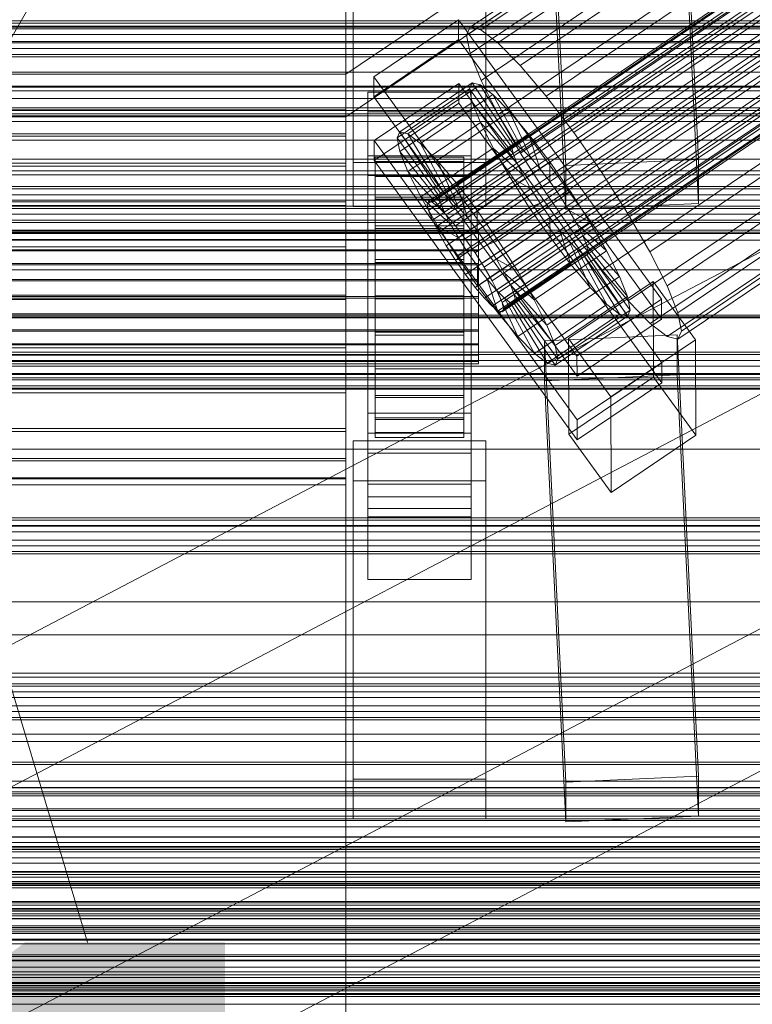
# Model space of a CAD drawing. Header units: millimetres. Extents: x -4738 to 65662, y -68080 to 6847.
# Tile 286 of 656: x 86 to 185, y -33858 to -33725. Entities that reach past the tile are written whole.
import ezdxf

# ---------------------------------------------------------------- set-up
doc = ezdxf.new("R2010")
doc.units = ezdxf.units.MM
for name, color, linetype, lineweight in [('COTAS_O', 1, 'Continuous', 0), ('COTAS_P', 1, 'Continuous', 0), ('frontal_briquetadora', 7, 'Continuous', 0), ('frontal_C01', 7, 'Continuous', 0), ('frontal_C02', 7, 'Continuous', 0), ('frontal_C03', 7, 'Continuous', 0), ('frontal_C10', 7, 'Continuous', 0), ('frontal_mezcladora', 7, 'Continuous', 0), ('frontal_secador', 7, 'Continuous', 0)]:
    doc.layers.add(name, color=color, linetype=linetype, lineweight=lineweight)
doc.dimstyles.new('R19_100', dxfattribs={"dimtxt": 250, "dimasz": 150, "dimexe": 150, "dimexo": 80, "dimgap": 100, "dimtad": 1, "dimtih": 1, "dimtoh": 1, "dimdsep": 46, "dimcen": 0.09, "dimadec": 0, "dimazin": 0, "dimtfac": 1, "dimtdec": 4, "dimtofl": 0, "dimtmove": 0, "dimatfit": 3, "dimfxl": 1, "dimtolj": 1, "dimtzin": 0, "dimarcsym": 0})

# ---------------------------------------------------------------- blocks, each defined once
blk = doc.blocks.new('DIM_R30_48')
at = {"layer": 'COTAS_O'}
for p, q in [((-1725, -33700), (-1575, -33655)), ((1725, -33700), (1575, -33655)), ((-1725, -34400), (-1725, -33700)), ((-1725, -33700), (1725, -33700)), ((-1725, -33700), (-1575, -33745)), ((1725, -33700), (1575, -33745)), ((1725, -34400), (1725, -33700))]:
    blk.add_line(p, q, dxfattribs=at)
blk.add_text('3450 O', height=250, dxfattribs=at).set_placement((0, -33600))
blk = doc.blocks.new('DIM_R30_49')
at = {"layer": 'COTAS_P'}
for p, q in [((-150, -32300), (550, -32300)), ((550, -32300), (505, -32450)), ((550, -34900), (550, -32300)), ((550, -32300), (595, -32450)), ((550, -34900), (505, -34750)), ((550, -34900), (595, -34750)), ((-150, -34900), (550, -34900))]:
    blk.add_line(p, q, dxfattribs=at)
blk.add_text('2600 P', height=250, rotation=90, dxfattribs=at).set_placement((450, -33600))
blk = doc.blocks.new('DIM_R30_51')
at = {"layer": 'COTAS_O'}
for p, q in [((-650, -33700), (50, -33700)), ((50, -33700), (5, -33850)), ((50, -34900), (50, -33700)), ((50, -33700), (95, -33850)), ((50, -34900), (5, -34750)), ((50, -34900), (95, -34750)), ((-650, -34900), (50, -34900))]:
    blk.add_line(p, q, dxfattribs=at)
blk.add_text('1200 O', height=250, rotation=90, dxfattribs=at).set_placement((-50, -34300))
blk = doc.blocks.new('DIM_R30_52')
at = {"layer": 'COTAS_O'}
for p, q in [((-650, -34200), (-500, -34155)), ((650, -34200), (500, -34155)), ((-650, -34900), (-650, -34200)), ((-650, -34200), (650, -34200)), ((-650, -34200), (-500, -34245)), ((650, -34200), (500, -34245)), ((650, -34900), (650, -34200))]:
    blk.add_line(p, q, dxfattribs=at)
blk.add_text('1300 O', height=250, dxfattribs=at).set_placement((0, -34100))

msp = doc.modelspace()

# ---------------------------------------------------------------- linework, layer by layer
at = {"layer": 'frontal_briquetadora'}
for p, q in [((200, -33765), (-160, -33765)), ((200, -33775.055), (-160, -33775.055)), ((200, -33808.326), (-160, -33808.326))]:
    msp.add_line(p, q, dxfattribs=at)
at = {"layer": 'frontal_C01'}
for p, q in [((130, -33732.352), (130, -33571.569)), ((130, -33577.349), (130, -33738.133)), ((146.872, -33726.005), (331.181, -33601.67)), ((148.32, -33726.355), (332.629, -33602.02)), ((146.383, -33727.095), (330.692, -33602.76)), ((150.629, -33728.12), (334.938, -33603.785)), ((141.045, -33749.975), (354.844, -33605.747)), ((141.218, -33749.589), (355.017, -33605.361)), ((141.731, -33749.713), (355.53, -33605.485)), ((142.549, -33750.338), (356.348, -33606.11)), ((146.887, -33729.55), (331.197, -33605.215)), ((141.224, -33750.845), (355.022, -33606.617)), ((143.617, -33751.423), (357.415, -33607.194)), ((153.641, -33731.18), (337.95, -33606.845)), ((141.742, -33752.14), (355.541, -33607.911)), ((144.861, -33752.892), (358.659, -33608.664)), ((148.35, -33733.203), (332.659, -33608.868)), ((142.565, -33753.77), (356.363, -33609.542)), ((359.995, -33610.418), (146.196, -33754.647)), ((143.635, -33755.626), (357.434, -33611.397)), ((157.152, -33735.327), (341.461, -33610.992)), ((147.533, -33756.566), (361.332, -33612.338)), ((144.881, -33757.58), (358.68, -33613.352)), ((148.779, -33758.52), (362.578, -33614.292)), ((150.672, -33737.804), (334.981, -33613.47)), ((146.218, -33759.5), (360.017, -33615.271)), ((147.554, -33761.254), (361.352, -33617.026)), ((149.85, -33760.376), (363.648, -33616.148)), ((345.231, -33615.943), (160.922, -33740.278)), ((150.672, -33762.007), (364.471, -33617.778)), ((148.798, -33762.723), (362.596, -33618.495)), ((149.865, -33763.808), (363.664, -33619.579)), ((151.191, -33763.301), (364.989, -33619.073)), ((153.694, -33743.041), (338.003, -33618.707)), ((150.683, -33764.433), (364.482, -33620.205)), ((151.196, -33764.557), (364.995, -33620.329)), ((151.369, -33764.171), (365.168, -33619.942)), ((164.693, -33745.696), (349.002, -33621.361)), ((157.211, -33748.557), (341.52, -33624.222)), ((168.21, -33751.211), (352.519, -33626.876)), ((160.982, -33753.975), (345.291, -33629.64)), ((171.232, -33756.448), (355.541, -33632.113)), ((164.752, -33758.926), (349.061, -33634.591)), ((173.554, -33761.05), (357.863, -33636.715)), ((168.263, -33763.073), (352.572, -33638.738)), ((175.016, -33764.703), (359.326, -33640.368)), ((171.275, -33766.133), (355.584, -33641.798)), ((173.584, -33767.898), (357.893, -33643.563)), ((175.521, -33767.158), (359.83, -33642.823)), ((175.032, -33768.247), (359.341, -33643.913)), ((228.298, -33666.04), (130, -33732.352)), ((130, -33738.133), (228.298, -33671.821)), ((133.809, -33732.72), (145.277, -33724.984)), ((145.277, -33724.984), (145.289, -33727.68)), ((145.277, -33724.984), (172.809, -33762.838)), ((146.383, -33727.095), (146.872, -33726.005)), ((146.872, -33726.005), (148.32, -33726.355)), ((148.32, -33726.355), (150.629, -33728.12)), ((145.289, -33727.68), (133.821, -33735.416)), ((172.821, -33765.534), (145.289, -33727.68)), ((146.887, -33729.55), (146.383, -33727.095)), ((150.629, -33728.12), (153.641, -33731.18)), ((148.35, -33733.203), (146.887, -33729.55)), ((153.641, -33731.18), (157.152, -33735.327)), ((130, -33732.352), (0, -33732.352)), ((130, -33994.965), (130, -33732.352)), ((133.821, -33735.416), (133.809, -33732.72)), ((161.341, -33770.574), (133.809, -33732.72)), ((150.672, -33737.804), (148.35, -33733.203)), ((133.847, -33741.348), (145.315, -33733.611)), ((136.948, -33740.984), (146.777, -33734.353)), ((137.313, -33740.169), (147.143, -33733.537)), ((138.396, -33740.43), (148.226, -33733.799)), ((145.315, -33733.611), (145.327, -33736.307)), ((145.315, -33733.611), (172.847, -33771.466)), ((147.143, -33733.537), (146.777, -33734.353)), ((146.777, -33734.353), (152.513, -33742.239)), ((146.777, -33734.353), (147.155, -33736.189)), ((148.226, -33733.799), (147.143, -33733.537)), ((147.143, -33733.537), (152.686, -33741.853)), ((149.953, -33735.119), (148.226, -33733.799)), ((148.226, -33733.799), (153.199, -33741.977)), ((-450, -33734.629), (450, -33734.629)), ((133, -33737.478), (133, -33734.782)), ((133, -33734.782), (147, -33734.782)), ((133, -33781.004), (133, -33734.782)), ((133.821, -33735.416), (161.353, -33773.271)), ((140.123, -33741.75), (149.953, -33735.119)), ((147, -33734.782), (147, -33737.478)), ((147, -33734.782), (147, -33781.004)), ((152.207, -33737.408), (149.953, -33735.119)), ((149.953, -33735.119), (154.017, -33742.602)), ((157.152, -33735.327), (160.922, -33740.278)), ((-130, -33737.194), (130, -33737.194)), ((130, -33737.986), (130, -33737.194)), ((130, -33737.194), (130, -33738.133)), ((145.327, -33736.307), (133.859, -33744.044)), ((137.325, -33742.82), (147.155, -33736.189)), ((172.859, -33774.162), (145.327, -33736.307)), ((147.155, -33736.189), (152.692, -33743.109)), ((147.155, -33736.189), (148.249, -33738.921)), ((-130, -33737.986), (130, -33737.986)), ((-130, -33738.133), (130, -33738.133)), ((0, -33738.133), (130, -33738.133)), ((130, -33740.454), (130, -33737.986)), ((130, -33738.133), (130, -34000.746)), ((130, -33738.133), (130, -33740.739)), ((147, -33737.478), (133, -33737.478)), ((133, -33737.478), (133, -33783.701)), ((142.377, -33744.039), (152.207, -33737.408)), ((147, -33783.701), (147, -33737.478)), ((153.694, -33743.041), (150.672, -33737.804)), ((154.833, -33740.51), (152.207, -33737.408)), ((152.207, -33737.408), (155.085, -33743.686)), ((138.419, -33745.553), (148.249, -33738.921)), ((148.249, -33738.921), (153.21, -33744.403)), ((148.249, -33738.921), (149.985, -33742.364)), ((-130, -33740.454), (130, -33740.454)), ((-130, -33740.739), (130, -33740.739)), ((130, -33744.432), (130, -33740.454)), ((130, -33740.739), (130, -33744.834)), ((136.948, -33740.984), (137.313, -33740.169)), ((142.683, -33748.87), (136.948, -33740.984)), ((137.325, -33742.82), (136.948, -33740.984)), ((142.856, -33748.484), (137.313, -33740.169)), ((137.313, -33740.169), (138.396, -33740.43)), ((143.369, -33748.608), (138.396, -33740.43)), ((138.396, -33740.43), (140.123, -33741.75)), ((145.003, -33747.142), (154.833, -33740.51)), ((157.653, -33744.214), (154.833, -33740.51)), ((154.833, -33740.51), (156.329, -33745.156)), ((160.922, -33740.278), (164.693, -33745.696)), ((133.859, -33744.044), (133.847, -33741.348)), ((161.379, -33779.202), (133.847, -33741.348)), ((144.188, -33749.233), (140.123, -33741.75)), ((140.123, -33741.75), (142.377, -33744.039)), ((140.156, -33748.995), (149.985, -33742.364)), ((152.513, -33742.239), (142.683, -33748.87)), ((152.686, -33741.853), (142.856, -33748.484)), ((153.199, -33741.977), (143.369, -33748.608)), ((149.985, -33742.364), (154.033, -33746.034)), ((149.985, -33742.364), (152.246, -33746.281)), ((152.513, -33742.239), (152.686, -33741.853)), ((152.692, -33743.109), (152.513, -33742.239)), ((152.686, -33741.853), (153.199, -33741.977)), ((153.199, -33741.977), (154.017, -33742.602)), ((133, -33746.106), (133, -33743.41)), ((133, -33743.41), (147, -33743.41)), ((133, -33789.632), (133, -33743.41)), ((134, -33753.593), (134, -33743.593)), ((134, -33743.593), (134, -33744.186)), ((134, -33743.593), (146, -33743.593)), ((134, -33744.296), (134, -33743.593)), ((142.862, -33749.74), (137.325, -33742.82)), ((138.419, -33745.553), (137.325, -33742.82)), ((152.692, -33743.109), (142.862, -33749.74)), ((154.017, -33742.602), (144.188, -33749.233)), ((155.085, -33743.686), (145.255, -33750.318)), ((146, -33744.186), (146, -33743.593)), ((146, -33743.593), (146, -33753.593)), ((146, -33743.593), (146, -33744.296)), ((147, -33743.41), (147, -33746.106)), ((147, -33743.41), (147, -33789.632)), ((153.21, -33744.403), (152.692, -33743.109)), ((157.211, -33748.557), (153.694, -33743.041)), ((154.017, -33742.602), (155.085, -33743.686)), ((155.085, -33743.686), (156.329, -33745.156)), ((-130, -33744.432), (130, -33744.432)), ((-130, -33744.834), (130, -33744.834)), ((130, -33749.647), (130, -33744.432)), ((130, -33744.834), (130, -33750.139)), ((133.859, -33744.044), (161.391, -33781.898)), ((134, -33753.873), (134, -33744.186)), ((134, -33744.186), (134, -33746.032)), ((134, -33744.186), (146, -33744.186)), ((134, -33753.925), (134, -33744.296)), ((134, -33744.296), (146, -33744.296)), ((134, -33746.245), (134, -33744.296)), ((145.255, -33750.318), (142.377, -33744.039)), ((142.377, -33744.039), (145.003, -33747.142)), ((153.21, -33744.403), (143.38, -33751.034)), ((146, -33746.032), (146, -33744.186)), ((146, -33744.186), (146, -33753.873)), ((146, -33744.296), (146, -33753.925)), ((146, -33744.296), (146, -33746.245)), ((156.329, -33745.156), (146.499, -33751.787)), ((157.653, -33744.214), (147.823, -33750.845)), ((154.033, -33746.034), (153.21, -33744.403)), ((156.329, -33745.156), (157.665, -33746.91)), ((157.665, -33746.91), (157.653, -33744.214)), ((160.474, -33748.267), (157.653, -33744.214)), ((147, -33746.106), (133, -33746.106)), ((133, -33746.106), (133, -33792.328)), ((134, -33754.748), (134, -33746.032)), ((134, -33746.032), (134, -33749.008)), ((134, -33746.032), (146, -33746.032)), ((134, -33754.849), (134, -33746.245)), ((134, -33746.245), (146, -33746.245)), ((134, -33749.308), (134, -33746.245)), ((143.38, -33751.034), (138.419, -33745.553)), ((140.156, -33748.995), (138.419, -33745.553)), ((142.416, -33752.912), (152.246, -33746.281)), ((154.033, -33746.034), (144.203, -33752.665)), ((146, -33749.008), (146, -33746.032)), ((146, -33746.032), (146, -33754.748)), ((146, -33746.245), (146, -33754.849)), ((146, -33746.245), (146, -33749.308)), ((147, -33792.328), (147, -33746.106)), ((152.246, -33746.281), (155.103, -33747.889)), ((152.246, -33746.281), (154.877, -33750.407)), ((155.103, -33747.889), (154.033, -33746.034)), ((164.693, -33745.696), (168.21, -33751.211)), ((146.499, -33751.787), (145.003, -33747.142)), ((145.003, -33747.142), (147.823, -33750.845)), ((147.835, -33753.541), (157.665, -33746.91)), ((157.665, -33746.91), (159.001, -33748.83)), ((134, -33756.157), (134, -33749.008)), ((134, -33749.008), (134, -33752.909)), ((134, -33749.008), (146, -33749.008)), ((144.203, -33752.665), (140.156, -33748.995)), ((142.416, -33752.912), (140.156, -33748.995)), ((142.856, -33748.484), (142.683, -33748.87)), ((142.683, -33748.87), (142.862, -33749.74)), ((143.369, -33748.608), (142.856, -33748.484)), ((144.188, -33749.233), (143.369, -33748.608)), ((155.103, -33747.889), (145.274, -33754.52)), ((146, -33752.909), (146, -33749.008)), ((146, -33749.008), (146, -33756.157)), ((159.001, -33748.83), (149.171, -33755.461)), ((150.644, -33754.898), (160.474, -33748.267)), ((156.35, -33749.844), (155.103, -33747.889)), ((160.982, -33753.975), (157.211, -33748.557)), ((160.474, -33748.267), (159.001, -33748.83)), ((159.001, -33748.83), (160.247, -33750.784)), ((163.105, -33752.392), (160.474, -33748.267)), ((-130, -33749.647), (130, -33749.647)), ((-130, -33750.139), (130, -33750.139)), ((130, -33755.744), (130, -33749.647)), ((130, -33750.139), (130, -33756.293)), ((134, -33756.3), (134, -33749.308)), ((134, -33749.308), (146, -33749.308)), ((134, -33753.277), (134, -33749.308)), ((141.045, -33749.975), (141.218, -33749.589)), ((141.224, -33750.845), (141.045, -33749.975)), ((141.218, -33749.589), (141.731, -33749.713)), ((141.731, -33749.713), (142.549, -33750.338)), ((142.549, -33750.338), (143.617, -33751.423)), ((142.862, -33749.74), (143.38, -33751.034)), ((145.255, -33750.318), (144.188, -33749.233)), ((145.047, -33757.038), (154.877, -33750.407)), ((146.499, -33751.787), (145.255, -33750.318)), ((146, -33749.308), (146, -33756.3)), ((146, -33749.308), (146, -33753.277)), ((156.35, -33749.844), (146.52, -33756.475)), ((154.877, -33750.407), (156.35, -33749.844)), ((154.877, -33750.407), (157.698, -33754.459)), ((157.686, -33751.763), (156.35, -33749.844)), ((141.742, -33752.14), (141.224, -33750.845)), ((143.38, -33751.034), (144.203, -33752.665)), ((143.617, -33751.423), (144.861, -33752.892)), ((147.835, -33753.541), (146.499, -33751.787)), ((147.823, -33750.845), (147.835, -33753.541)), ((147.823, -33750.845), (150.644, -33754.898)), ((157.686, -33751.763), (147.856, -33758.394)), ((160.247, -33750.784), (150.417, -33757.415)), ((157.698, -33754.459), (157.686, -33751.763)), ((159.022, -33753.518), (157.686, -33751.763)), ((163.105, -33752.392), (160.247, -33750.784)), ((160.247, -33750.784), (161.318, -33752.64)), ((168.21, -33751.211), (171.232, -33756.448)), ((134, -33758.005), (134, -33752.909)), ((134, -33752.909), (134, -33757.469)), ((134, -33752.909), (146, -33752.909)), ((142.565, -33753.77), (141.742, -33752.14)), ((145.274, -33754.52), (142.416, -33752.912)), ((145.047, -33757.038), (142.416, -33752.912)), ((144.203, -33752.665), (145.274, -33754.52)), ((144.861, -33752.892), (146.196, -33754.647)), ((146, -33757.469), (146, -33752.909)), ((146, -33752.909), (146, -33758.005)), ((161.318, -33752.64), (151.488, -33759.271)), ((153.275, -33759.024), (163.105, -33752.392)), ((165.365, -33756.31), (161.318, -33752.64)), ((161.318, -33752.64), (162.14, -33754.27)), ((165.365, -33756.31), (163.105, -33752.392)), ((-148, -33753.593), (148, -33753.593)), ((-148, -33753.873), (148, -33753.873)), ((-148, -33753.925), (148, -33753.925)), ((134, -33758.18), (134, -33753.277)), ((134, -33753.277), (146, -33753.277)), ((134, -33757.88), (134, -33753.277)), ((134, -33753.873), (134, -33753.593)), ((146, -33753.593), (134, -33753.593)), ((134, -33753.593), (134, -33753.925)), ((134, -33754.748), (134, -33753.873)), ((146, -33753.873), (134, -33753.873)), ((146, -33753.925), (134, -33753.925)), ((134, -33753.925), (134, -33754.849)), ((143.635, -33755.626), (142.565, -33753.77)), ((145.274, -33754.52), (146.52, -33756.475)), ((146, -33753.277), (146, -33758.18)), ((146, -33753.277), (146, -33757.88)), ((146, -33753.593), (146, -33753.873)), ((146, -33753.925), (146, -33753.593)), ((146, -33753.873), (146, -33754.748)), ((146, -33754.849), (146, -33753.925)), ((149.171, -33755.461), (147.835, -33753.541)), ((147.868, -33761.091), (157.698, -33754.459)), ((148, -33753.873), (148, -33753.593)), ((148, -33753.593), (148, -33753.925)), ((148, -33754.748), (148, -33753.873)), ((148, -33753.925), (148, -33754.849)), ((159.022, -33753.518), (149.192, -33760.149)), ((162.14, -33754.27), (152.311, -33760.901)), ((157.698, -33754.459), (160.518, -33758.163)), ((160.518, -33758.163), (159.022, -33753.518)), ((160.266, -33754.987), (159.022, -33753.518)), ((164.752, -33758.926), (160.982, -33753.975)), ((167.102, -33759.752), (162.14, -33754.27)), ((162.14, -33754.27), (162.659, -33755.565)), ((-148, -33754.748), (148, -33754.748)), ((-148, -33754.849), (148, -33754.849)), ((130, -33755.744), (-130, -33755.744)), ((130, -33762.308), (130, -33755.744)), ((134, -33756.157), (134, -33754.748)), ((146, -33754.748), (134, -33754.748)), ((146, -33754.849), (134, -33754.849)), ((134, -33754.849), (134, -33756.3)), ((144.881, -33757.58), (143.635, -33755.626)), ((146, -33754.748), (146, -33756.157)), ((146, -33756.3), (146, -33754.849)), ((146.196, -33754.647), (147.533, -33756.566)), ((148, -33756.157), (148, -33754.748)), ((148, -33754.849), (148, -33756.3)), ((149.171, -33755.461), (150.644, -33754.898)), ((150.417, -33757.415), (149.171, -33755.461)), ((160.266, -33754.987), (150.436, -33761.618)), ((150.644, -33754.898), (153.275, -33759.024)), ((162.659, -33755.565), (152.829, -33762.196)), ((163.144, -33761.265), (160.266, -33754.987)), ((161.333, -33756.071), (160.266, -33754.987)), ((168.196, -33762.484), (162.659, -33755.565)), ((162.659, -33755.565), (162.837, -33756.434)), ((-148, -33756.157), (148, -33756.157)), ((-148, -33756.3), (148, -33756.3)), ((-130, -33756.293), (130, -33756.293)), ((130, -33756.293), (130, -33762.877)), ((134, -33758.005), (134, -33756.157)), ((146, -33756.157), (134, -33756.157)), ((146, -33756.3), (134, -33756.3)), ((134, -33756.3), (134, -33758.18)), ((146.52, -33756.475), (145.047, -33757.038)), ((147.868, -33761.091), (145.047, -33757.038)), ((146, -33756.157), (146, -33758.005)), ((146, -33758.18), (146, -33756.3)), ((146.52, -33756.475), (147.856, -33758.394)), ((147.533, -33756.566), (148.779, -33758.52)), ((148, -33758.005), (148, -33756.157)), ((148, -33756.3), (148, -33758.18)), ((161.333, -33756.071), (151.503, -33762.703)), ((162.151, -33756.697), (152.321, -33763.328)), ((162.664, -33756.821), (152.835, -33763.452)), ((162.837, -33756.434), (153.008, -33763.066)), ((155.535, -33762.941), (165.365, -33756.31)), ((165.397, -33763.554), (161.333, -33756.071)), ((162.151, -33756.697), (161.333, -33756.071)), ((167.125, -33764.875), (162.151, -33756.697)), ((162.664, -33756.821), (162.151, -33756.697)), ((162.837, -33756.434), (162.664, -33756.821)), ((168.208, -33765.136), (162.664, -33756.821)), ((168.573, -33764.321), (162.837, -33756.434)), ((167.102, -33759.752), (165.365, -33756.31)), ((171.232, -33756.448), (173.554, -33761.05)), ((-148, -33758.005), (148, -33758.005)), ((-148, -33758.18), (148, -33758.18)), ((134, -33757.469), (134, -33760.166)), ((146, -33757.469), (134, -33757.469)), ((134, -33757.469), (134, -33762.38)), ((134, -33760.36), (134, -33757.88)), ((134, -33757.88), (146, -33757.88)), ((134, -33762.805), (134, -33757.88)), ((134, -33760.166), (134, -33758.005)), ((146, -33758.005), (134, -33758.005)), ((146, -33758.18), (134, -33758.18)), ((134, -33758.18), (134, -33760.36)), ((146.218, -33759.5), (144.881, -33757.58)), ((146, -33760.166), (146, -33757.469)), ((146, -33762.38), (146, -33757.469)), ((146, -33757.88), (146, -33760.36)), ((146, -33757.88), (146, -33762.805)), ((146, -33758.005), (146, -33760.166)), ((146, -33760.36), (146, -33758.18)), ((147.856, -33758.394), (147.868, -33761.091)), ((147.856, -33758.394), (149.192, -33760.149)), ((148, -33760.166), (148, -33758.005)), ((148, -33758.18), (148, -33760.36)), ((148.779, -33758.52), (149.85, -33760.376)), ((151.488, -33759.271), (150.417, -33757.415)), ((150.417, -33757.415), (153.275, -33759.024)), ((150.688, -33764.794), (160.518, -33758.163)), ((160.518, -33758.163), (163.144, -33761.265)), ((147.554, -33761.254), (146.218, -33759.5)), ((152.311, -33760.901), (151.488, -33759.271)), ((151.488, -33759.271), (155.535, -33762.941)), ((153.275, -33759.024), (155.535, -33762.941)), ((157.272, -33766.383), (167.102, -33759.752)), ((168.263, -33763.073), (164.752, -33758.926)), ((168.196, -33762.484), (167.102, -33759.752)), ((148, -33760.166), (-148, -33760.166)), ((-148, -33760.36), (148, -33760.36)), ((134, -33760.166), (146, -33760.166)), ((134, -33762.491), (134, -33760.166)), ((146, -33760.36), (134, -33760.36)), ((134, -33760.36), (134, -33762.693)), ((146, -33760.166), (146, -33762.491)), ((146, -33762.693), (146, -33760.36)), ((150.688, -33764.794), (147.868, -33761.091)), ((148, -33762.491), (148, -33760.166)), ((148, -33760.36), (148, -33762.693)), ((149.192, -33760.149), (150.688, -33764.794)), ((149.192, -33760.149), (150.436, -33761.618)), ((149.85, -33760.376), (150.672, -33762.007)), ((152.829, -33762.196), (152.311, -33760.901)), ((152.311, -33760.901), (157.272, -33766.383)), ((160.19, -33768.188), (171.658, -33760.452)), ((171.658, -33760.452), (171.715, -33773.393)), ((171.658, -33760.452), (177.394, -33768.338)), ((173.554, -33761.05), (175.016, -33764.703)), ((-148, -33762.491), (148, -33762.491)), ((-130, -33762.308), (130, -33762.308)), ((130, -33768.891), (130, -33762.308)), ((134, -33762.491), (134, -33762.38)), ((134, -33762.38), (134, -33767.304)), ((134, -33762.38), (146, -33762.38)), ((134, -33764.824), (134, -33762.491)), ((146, -33762.491), (134, -33762.491)), ((146, -33767.304), (146, -33762.38)), ((146, -33762.38), (146, -33762.491)), ((146, -33762.491), (146, -33764.824)), ((148.798, -33762.723), (147.554, -33761.254)), ((148, -33764.824), (148, -33762.491)), ((150.436, -33761.618), (153.314, -33767.896)), ((150.436, -33761.618), (151.503, -33762.703)), ((150.672, -33762.007), (151.191, -33763.301)), ((153.008, -33763.066), (152.829, -33762.196)), ((152.829, -33762.196), (158.366, -33769.115)), ((153.314, -33767.896), (163.144, -33761.265)), ((158.366, -33769.115), (168.196, -33762.484)), ((163.144, -33761.265), (165.397, -33763.554)), ((168.573, -33764.321), (168.196, -33762.484)), ((-148, -33762.693), (148, -33762.693)), ((-130, -33762.877), (130, -33762.877)), ((130, -33762.877), (130, -33769.44)), ((134, -33762.693), (134, -33762.805)), ((146, -33762.693), (134, -33762.693)), ((134, -33762.693), (134, -33765.019)), ((134, -33762.805), (146, -33762.805)), ((134, -33767.715), (134, -33762.805)), ((146, -33762.805), (146, -33762.693)), ((146, -33765.019), (146, -33762.693)), ((146, -33762.805), (146, -33767.715)), ((148, -33762.693), (148, -33765.019)), ((149.865, -33763.808), (148.798, -33762.723)), ((150.683, -33764.433), (149.865, -33763.808)), ((151.191, -33763.301), (151.369, -33764.171)), ((151.503, -33762.703), (155.567, -33770.185)), ((151.503, -33762.703), (152.321, -33763.328)), ((152.321, -33763.328), (157.295, -33771.506)), ((152.321, -33763.328), (152.835, -33763.452)), ((152.835, -33763.452), (153.008, -33763.066)), ((152.835, -33763.452), (158.378, -33771.767)), ((153.008, -33763.066), (158.743, -33770.952)), ((155.535, -33762.941), (157.272, -33766.383)), ((155.567, -33770.185), (165.397, -33763.554)), ((172.809, -33762.838), (161.341, -33770.574)), ((165.397, -33763.554), (167.125, -33764.875)), ((171.275, -33766.133), (168.263, -33763.073)), ((172.821, -33765.534), (172.809, -33762.838)), ((-148, -33764.824), (148, -33764.824)), ((-148, -33765.019), (148, -33765.019)), ((134, -33767.005), (134, -33764.824)), ((134, -33764.824), (134, -33767.304)), ((146, -33764.824), (134, -33764.824)), ((134, -33765.019), (134, -33767.715)), ((146, -33765.019), (134, -33765.019)), ((134, -33765.019), (134, -33767.179)), ((146, -33767.304), (146, -33764.824)), ((146, -33764.824), (146, -33767.005)), ((146, -33767.715), (146, -33765.019)), ((146, -33767.179), (146, -33765.019)), ((148, -33767.005), (148, -33764.824)), ((148, -33765.019), (148, -33767.179)), ((151.196, -33764.557), (150.683, -33764.433)), ((153.314, -33767.896), (150.688, -33764.794)), ((151.369, -33764.171), (151.196, -33764.557)), ((157.295, -33771.506), (167.125, -33764.875)), ((158.378, -33771.767), (168.208, -33765.136)), ((158.743, -33770.952), (168.573, -33764.321)), ((167.125, -33764.875), (168.208, -33765.136)), ((168.208, -33765.136), (168.573, -33764.321)), ((175.016, -33764.703), (175.521, -33767.158)), ((157.272, -33766.383), (158.366, -33769.115)), ((161.353, -33773.271), (172.821, -33765.534)), ((173.584, -33767.898), (171.275, -33766.133)), ((-148, -33767.005), (148, -33767.005)), ((-148, -33767.179), (148, -33767.179)), ((134, -33768.885), (134, -33767.005)), ((134, -33767.005), (134, -33771.907)), ((146, -33767.005), (134, -33767.005)), ((134, -33767.179), (134, -33772.276)), ((146, -33767.179), (134, -33767.179)), ((134, -33767.179), (134, -33769.027)), ((134, -33767.304), (134, -33771.907)), ((134, -33767.304), (146, -33767.304)), ((134, -33767.715), (146, -33767.715)), ((134, -33772.276), (134, -33767.715)), ((146, -33771.907), (146, -33767.005)), ((146, -33767.005), (146, -33768.885)), ((146, -33772.276), (146, -33767.179)), ((146, -33769.027), (146, -33767.179)), ((146, -33771.907), (146, -33767.304)), ((146, -33767.715), (146, -33772.276)), ((148, -33768.885), (148, -33767.005)), ((148, -33767.179), (148, -33769.027)), ((156.962, -33768.494), (174.943, -33767.694)), ((174.943, -33767.694), (174.943, -33773.088)), ((174.943, -33767.694), (177.811, -33827.483)), ((175.521, -33767.158), (175.032, -33768.247)), ((-148, -33768.885), (148, -33768.885)), ((-148, -33769.027), (148, -33769.027)), ((-130, -33768.891), (130, -33768.891)), ((130, -33775.045), (130, -33768.891)), ((134, -33770.336), (134, -33768.885)), ((134, -33768.885), (134, -33775.876)), ((146, -33768.885), (134, -33768.885)), ((134, -33769.027), (134, -33776.177)), ((146, -33769.027), (134, -33769.027)), ((134, -33769.027), (134, -33770.436)), ((146, -33775.876), (146, -33768.885)), ((146, -33768.885), (146, -33770.336)), ((146, -33776.177), (146, -33769.027)), ((146, -33770.436), (146, -33769.027)), ((148, -33770.336), (148, -33768.885)), ((148, -33769.027), (148, -33770.436)), ((155.567, -33770.185), (153.314, -33767.896)), ((156.962, -33773.887), (156.962, -33768.494)), ((159.83, -33828.283), (156.962, -33768.494)), ((158.366, -33769.115), (158.743, -33770.952)), ((160.247, -33781.13), (160.19, -33768.188)), ((165.926, -33776.075), (160.19, -33768.188)), ((177.394, -33768.338), (165.926, -33776.075)), ((175.032, -33768.247), (173.584, -33767.898)), ((177.451, -33781.28), (177.394, -33768.338)), ((-148, -33770.336), (148, -33770.336)), ((-148, -33770.436), (148, -33770.436)), ((-130, -33769.44), (130, -33769.44)), ((130, -33769.44), (130, -33775.538)), ((134, -33771.259), (134, -33770.336)), ((134, -33770.336), (134, -33778.939)), ((146, -33770.336), (134, -33770.336)), ((134, -33770.436), (134, -33779.152)), ((146, -33770.436), (134, -33770.436)), ((134, -33770.436), (134, -33771.311)), ((146, -33778.939), (146, -33770.336)), ((146, -33770.336), (146, -33771.259)), ((146, -33779.152), (146, -33770.436)), ((146, -33771.311), (146, -33770.436)), ((148, -33771.259), (148, -33770.336)), ((148, -33770.436), (148, -33771.311)), ((157.295, -33771.506), (155.567, -33770.185)), ((-148, -33771.259), (148, -33771.259)), ((-148, -33771.311), (148, -33771.311)), ((-148, -33771.592), (148, -33771.592)), ((134, -33771.592), (134, -33771.259)), ((134, -33771.259), (134, -33780.889)), ((146, -33771.259), (134, -33771.259)), ((134, -33771.311), (134, -33780.999)), ((146, -33771.311), (134, -33771.311)), ((134, -33771.311), (134, -33771.592)), ((134, -33771.592), (134, -33781.591)), ((146, -33771.592), (134, -33771.592)), ((146, -33780.889), (146, -33771.259)), ((146, -33771.259), (146, -33771.592)), ((146, -33780.999), (146, -33771.311)), ((146, -33771.592), (146, -33771.311)), ((146, -33781.591), (146, -33771.592)), ((148, -33771.592), (148, -33771.259)), ((148, -33771.311), (148, -33771.592)), ((158.378, -33771.767), (157.295, -33771.506)), ((158.743, -33770.952), (158.378, -33771.767)), ((161.341, -33770.574), (161.353, -33773.271)), ((172.847, -33771.466), (161.379, -33779.202)), ((172.859, -33774.162), (172.847, -33771.466)), ((134, -33771.907), (134, -33775.876)), ((134, -33771.907), (146, -33771.907)), ((134, -33772.276), (146, -33772.276)), ((134, -33776.177), (134, -33772.276)), ((146, -33775.876), (146, -33771.907)), ((146, -33772.276), (146, -33776.177)), ((174.943, -33773.088), (156.962, -33773.887)), ((177.811, -33832.876), (174.943, -33773.088)), ((159.83, -33833.676), (156.962, -33773.887)), ((171.715, -33773.393), (160.247, -33781.13)), ((161.391, -33781.898), (172.859, -33774.162)), ((177.451, -33781.28), (171.715, -33773.393)), ((-130, -33775.045), (130, -33775.045)), ((-130, -33775.538), (130, -33775.538)), ((130, -33780.351), (130, -33775.045)), ((130, -33775.538), (130, -33780.753)), ((134, -33775.876), (134, -33778.939)), ((134, -33775.876), (146, -33775.876)), ((146, -33778.939), (146, -33775.876)), ((134, -33776.177), (146, -33776.177)), ((134, -33779.152), (134, -33776.177)), ((146, -33776.177), (146, -33779.152)), ((165.926, -33776.075), (165.983, -33789.016)), ((133, -33791.211), (133, -33778.27)), ((133, -33778.27), (147, -33778.27)), ((133, -33787.899), (133, -33778.27)), ((147, -33778.27), (147, -33791.211)), ((147, -33778.27), (147, -33787.899)), ((134, -33778.939), (134, -33780.889)), ((134, -33778.939), (146, -33778.939)), ((134, -33779.152), (146, -33779.152)), ((134, -33780.999), (134, -33779.152)), ((146, -33780.889), (146, -33778.939)), ((146, -33779.152), (146, -33780.999)), ((161.379, -33779.202), (161.391, -33781.898)), ((-130, -33780.351), (130, -33780.351)), ((-130, -33780.753), (130, -33780.753)), ((130, -33784.446), (130, -33780.351)), ((130, -33780.753), (130, -33784.73)), ((147, -33781.004), (133, -33781.004)), ((133, -33781.004), (133, -33783.701)), ((134, -33780.889), (134, -33781.591)), ((134, -33780.889), (146, -33780.889)), ((134, -33780.999), (146, -33780.999)), ((134, -33781.591), (134, -33780.999)), ((146, -33781.591), (146, -33780.889)), ((146, -33780.999), (146, -33781.591)), ((147, -33783.701), (147, -33781.004)), ((160.247, -33781.13), (165.983, -33789.016)), ((131, -33787.437), (131, -33782.044)), ((131, -33782.044), (149, -33782.044)), ((131, -33827.882), (131, -33782.044)), ((134, -33781.591), (146, -33781.591)), ((149, -33782.044), (149, -33787.437)), ((149, -33782.044), (149, -33827.882)), ((165.983, -33789.016), (177.451, -33781.28)), ((133, -33783.701), (147, -33783.701)), ((-130, -33784.446), (130, -33784.446)), ((-130, -33784.73), (130, -33784.73)), ((130, -33787.052), (130, -33784.446)), ((130, -33784.73), (130, -33787.199)), ((-130, -33787.052), (130, -33787.052)), ((-130, -33787.199), (130, -33787.199)), ((130, -33787.991), (130, -33787.052)), ((130, -33787.199), (130, -33787.991)), ((149, -33787.437), (131, -33787.437)), ((131, -33833.274), (131, -33787.437)), ((147, -33787.899), (133, -33787.899)), ((133, -33787.899), (133, -33800.841)), ((147, -33800.841), (147, -33787.899)), ((149, -33833.274), (149, -33787.437)), ((-130, -33787.991), (130, -33787.991)), ((147, -33789.632), (133, -33789.632)), ((133, -33789.632), (133, -33792.328)), ((147, -33792.328), (147, -33789.632)), ((147, -33791.211), (133, -33791.211)), ((133, -33791.211), (133, -33800.841)), ((147, -33800.841), (147, -33791.211)), ((133, -33792.328), (147, -33792.328)), ((133, -33800.841), (147, -33800.841)), ((-425, -33822.766), (425, -33822.766)), ((149, -33827.882), (131, -33827.882)), ((131, -33827.882), (131, -33833.274)), ((149, -33833.274), (149, -33827.882)), ((177.811, -33827.483), (159.83, -33828.283)), ((177.811, -33832.876), (177.811, -33827.483)), ((159.83, -33828.283), (159.83, -33833.676)), ((159.83, -33833.676), (177.811, -33832.876)), ((425, -33834.322), (-425, -33834.322)), ((131, -33833.274), (149, -33833.274)), ((425, -33836.463), (-425, -33836.463)), ((-425, -33848.019), (425, -33848.019)), ((980, -33857.304), (-980, -33857.304))]:
    msp.add_line(p, q, dxfattribs=at)
at = {"layer": 'frontal_C02'}
for p, q in [((130, -33940.443), (130, -33649.948)), ((130, -33655.678), (130, -33946.173)), ((174.943, -33684.674), (177.811, -33743.94)), ((159.83, -33744.732), (156.962, -33685.467)), ((159.83, -33750.695), (156.962, -33691.429)), ((177.811, -33749.902), (174.943, -33690.636)), ((131, -33744.335), (131, -33698.898)), ((149, -33698.898), (149, -33744.335)), ((131, -33750.296), (131, -33704.859)), ((149, -33750.296), (149, -33704.859)), ((-425, -33738.79), (425, -33738.79)), ((149, -33744.335), (131, -33744.335)), ((131, -33744.335), (131, -33750.296)), ((149, -33750.296), (149, -33744.335)), ((177.811, -33743.94), (159.83, -33744.732)), ((159.83, -33744.732), (159.83, -33750.695)), ((177.811, -33749.902), (177.811, -33743.94)), ((425, -33750.245), (-425, -33750.245)), ((131, -33750.296), (149, -33750.296)), ((159.83, -33750.695), (177.811, -33749.902)), ((425, -33753.931), (-425, -33753.931)), ((-425, -33765.386), (425, -33765.386)), ((-311.15, -33828.995), (311.15, -33828.995)), ((-311.15, -33829.591), (311.15, -33829.591)), ((-311.15, -33830.128), (311.15, -33830.128)), ((-311.15, -33831.876), (311.15, -33831.876)), ((-311.15, -33832.913), (311.15, -33832.913)), ((-311.15, -33835.694), (311.15, -33835.694)), ((-311.15, -33837.161), (311.15, -33837.161)), ((-311.15, -33840.786), (311.15, -33840.786)), ((-311.15, -33842.582), (311.15, -33842.582)), ((-440, -33845.381), (440, -33845.381)), ((-440, -33845.592), (440, -33845.592)), ((-440, -33845.782), (440, -33845.782)), ((-440, -33846.402), (440, -33846.402)), ((-440, -33846.769), (440, -33846.769)), ((-440, -33847.755), (440, -33847.755)), ((311.15, -33846.803), (-311.15, -33846.803)), ((-440, -33848.275), (440, -33848.275)), ((-311.15, -33848.807), (311.15, -33848.807)), ((-440, -33849.559), (440, -33849.559)), ((-440, -33850.196), (440, -33850.196)), ((440, -33851.691), (-440, -33851.691)), ((-440, -33852.401), (440, -33852.401)), ((-440, -33854.006), (440, -33854.006)), ((-311.15, -33853.336), (311.15, -33853.336)), ((-440, -33854.741), (440, -33854.741)), ((-311.15, -33855.411), (311.15, -33855.411)), ((-440, -33856.346), (440, -33856.346)), ((-440, -33857.056), (440, -33857.056))]:
    msp.add_line(p, q, dxfattribs=at)
at = {"layer": 'frontal_C03'}
for p, q in [((1250, -33725.118), (-1250, -33725.118)), ((1250, -33725.435), (-1250, -33725.435)), ((1250, -33726.229), (-1250, -33726.229)), ((-1250, -33726.993), (1250, -33726.993)), ((1250, -33728.116), (-1250, -33728.116)), ((1250, -33728.88), (-1250, -33728.88)), ((1250, -33729.674), (-1250, -33729.674)), ((1250, -33729.99), (-1250, -33729.99)), ((1250, -33747.576), (-1250, -33747.576)), ((1250, -33747.892), (-1250, -33747.892)), ((1250, -33748.686), (-1250, -33748.686)), ((-1250, -33749.451), (1250, -33749.451)), ((1250, -33750.573), (-1250, -33750.573)), ((1250, -33751.338), (-1250, -33751.338)), ((1250, -33752.132), (-1250, -33752.132)), ((1250, -33752.448), (-1250, -33752.448)), ((1250, -33770.033), (-1250, -33770.033)), ((1250, -33770.35), (-1250, -33770.35)), ((1250, -33771.144), (-1250, -33771.144)), ((-1250, -33771.908), (1250, -33771.908)), ((1250, -33773.031), (-1250, -33773.031)), ((1250, -33773.795), (-1250, -33773.795)), ((1250, -33774.589), (-1250, -33774.589)), ((1250, -33774.906), (-1250, -33774.906)), ((1250, -33792.491), (-1250, -33792.491)), ((1250, -33792.808), (-1250, -33792.808)), ((1250, -33793.602), (-1250, -33793.602)), ((-1250, -33794.366), (1250, -33794.366)), ((1250, -33795.489), (-1250, -33795.489)), ((1250, -33796.253), (-1250, -33796.253)), ((1250, -33797.047), (-1250, -33797.047)), ((1250, -33797.363), (-1250, -33797.363)), ((1250, -33814.949), (-1250, -33814.949)), ((1250, -33815.265), (-1250, -33815.265)), ((1250, -33816.059), (-1250, -33816.059)), ((-1250, -33816.823), (1250, -33816.823)), ((1250, -33817.946), (-1250, -33817.946)), ((1250, -33818.71), (-1250, -33818.71)), ((1250, -33819.504), (-1250, -33819.504)), ((1250, -33819.821), (-1250, -33819.821)), ((1250, -33825.584), (-1250, -33825.584)), ((1250, -33825.878), (-1250, -33825.878)), ((1250, -33829.043), (-1250, -33829.043)), ((1250, -33829.881), (-1250, -33829.881)), ((1250, -33835.73), (-1250, -33835.73)), ((1250, -33836.983), (-1250, -33836.983)), ((1250, -33837.406), (-1250, -33837.406)), ((1250, -33837.723), (-1250, -33837.723)), ((1250, -33838.517), (-1250, -33838.517)), ((-1250, -33839.281), (1250, -33839.281)), ((1496, -33840.377), (-1496, -33840.377)), ((1496, -33840.495), (-1496, -33840.495)), ((1250, -33840.404), (-1250, -33840.404)), ((1250, -33841.168), (-1250, -33841.168)), ((1496, -33841.761), (-1496, -33841.761)), ((1496, -33842.096), (-1496, -33842.096)), ((1250, -33841.962), (-1250, -33841.962)), ((1250, -33842.279), (-1250, -33842.279)), ((1496, -33844.435), (-1496, -33844.435)), ((1496, -33844.937), (-1496, -33844.937)), ((-1250, -33844.625), (1250, -33844.625)), ((1250, -33846.104), (-1250, -33846.104)), ((-1496, -33847.994), (1496, -33847.994)), ((1496, -33848.585), (-1496, -33848.585)), ((1496, -33851.894), (-1496, -33851.894)), ((1496, -33852.485), (-1496, -33852.485)), ((1250, -33854.375), (-1250, -33854.375)), ((1496, -33855.542), (-1496, -33855.542)), ((1250, -33855.854), (-1250, -33855.854)), ((1496, -33856.043), (-1496, -33856.043)), ((1250, -33856.542), (-1250, -33856.542)), ((1250, -33856.918), (-1250, -33856.918)), ((1496, -33858.383), (-1496, -33858.383))]:
    msp.add_line(p, q, dxfattribs=at)
at = {"layer": 'frontal_C10'}
for p, q in [((82.604, -33730.997), (97.814, -33704.677)), ((236.978, -33729.854), (32.171, -33837.109)), ((68.991, -33837.109), (273.798, -33729.854)), ((36.088, -33886.094), (240.895, -33778.839)), ((72.908, -33886.094), (277.715, -33778.839))]:
    msp.add_line(p, q, dxfattribs=at)
at = {"layer": 'frontal_mezcladora'}
for p, q in [((-650, -33730), (650, -33730)), ((-625, -33730), (625, -33730))]:
    msp.add_line(p, q, dxfattribs=at)
at = {"layer": 'frontal_secador'}
for p, q in [((1320, -33726), (-1320, -33726)), ((1250, -33725.859), (-1250, -33725.859)), ((-1250, -33726), (1250, -33726)), ((1320, -33727.929), (-1320, -33727.929)), ((-1320, -33730), (1320, -33730)), ((-1250, -33730), (1250, -33730)), ((1320, -33732.071), (-1320, -33732.071)), ((1320, -33734), (-1320, -33734)), ((1250, -33734.141), (-1250, -33734.141)), ((1320, -33735.657), (-1320, -33735.657)), ((1320, -33736.928), (-1320, -33736.928)), ((1320, -33737.727), (-1320, -33737.727)), ((1320, -33738), (-1320, -33738)), ((1250, -33737.285), (-1250, -33737.285)), ((1250, -33738), (-1250, -33738)), ((1250, -33741.314), (-1250, -33741.314)), ((1250, -33743.856), (-1250, -33743.856)), ((1250, -33745.455), (-1250, -33745.455)), ((1250, -33746), (-1250, -33746)), ((1360, -33753.5), (-1360, -33753.5)), ((1250, -33753.75), (-1250, -33753.75)), ((1360, -33754.863), (-1360, -33754.863)), ((1360, -33758.859), (-1360, -33758.859)), ((1360, -33765.216), (-1360, -33765.216)), ((1250, -33772.924), (-1250, -33772.924)), ((1360, -33773.5), (-1360, -33773.5)), ((1360, -33783.147), (-1360, -33783.147)), ((-1360, -33793.5), (1360, -33793.5)), ((-1250, -33793.5), (1250, -33793.5)), ((1360, -33803.853), (-1360, -33803.853)), ((1360, -33813.5), (-1360, -33813.5)), ((1250, -33814.076), (-1250, -33814.076)), ((1360, -33821.784), (-1360, -33821.784)), ((1360, -33828.141), (-1360, -33828.141)), ((1360, -33832.137), (-1360, -33832.137)), ((1250, -33833.25), (-1250, -33833.25)), ((1360, -33833.5), (-1360, -33833.5)), ((1250, -33849.715), (-1250, -33849.715))]:
    msp.add_line(p, q, dxfattribs=at)

# ---------------------------------------------------------------- dimensions: what is measured, and where the dimension line sits
at = {"layer": 'COTAS_O'}
for p1, p2, distance, picture, middle in [((-650, -34900), (-650, -33700), -700, 'DIM_R30_51', (50, -34300)), ((-1725, -34400), (1725, -34400), 700, 'DIM_R30_48', (0, -33700)), ((-650, -34900), (650, -34900), 700, 'DIM_R30_52', (0, -34200))]:
    dim = msp.add_aligned_dim(p1=p1, p2=p2, distance=distance, text='<> O', dimstyle='R19_100', dxfattribs=at)
    dim.commit()
    dim.dimension.update_dxf_attribs({"geometry": picture, "text_midpoint": middle})
at = {"layer": 'COTAS_P'}
dim = msp.add_aligned_dim(p1=(-150, -34900), p2=(-150, -32300), distance=-700, text='<> P', dimstyle='R19_100', dxfattribs=at)
dim.commit()
dim.dimension.update_dxf_attribs({"geometry": 'DIM_R30_49', "text_midpoint": (550, -33600)})

doc.saveas('drawing.dxf')
